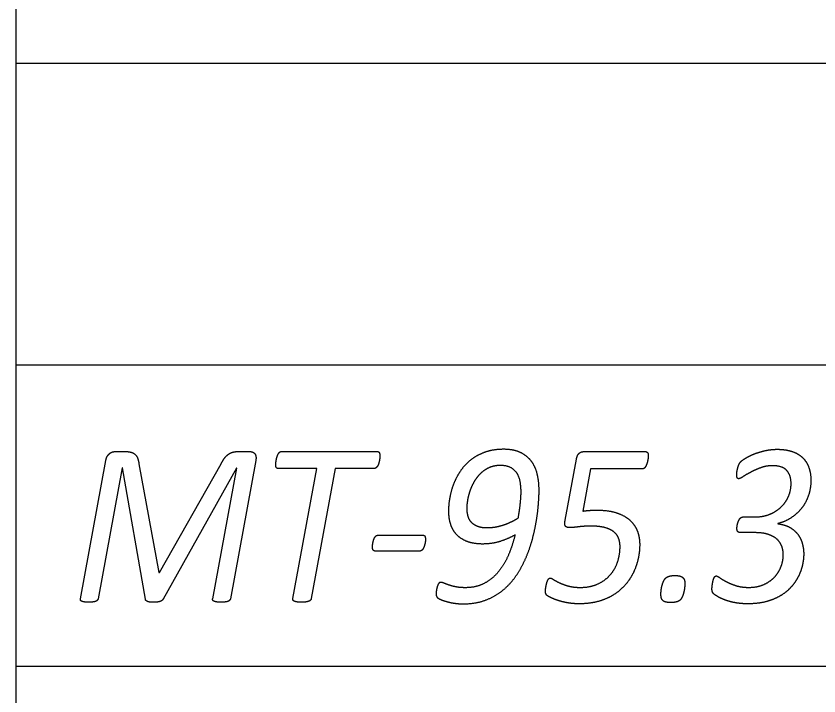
# Model space of a CAD drawing. Extents: x -14196 to 143, y -6096 to 28.
# Drawn here: x 81.095 to 81.761, y -7.104 to -6.54 of the extents above; entities that cross this region are included whole.
import ezdxf

# ---------------------------------------------------------------- set-up
doc = ezdxf.new("R2010")
doc.units = 0
doc.layers.add('RS_Raster1', color=7, linetype='Continuous')
doc.layers.add('SH_Text', color=7, linetype='Continuous')

msp = doc.modelspace()

# ---------------------------------------------------------------- linework, layer by layer
at = {"layer": 'RS_Raster1'}
for p, q in [((81.09453, -8.32886), (81.09453, -3.53711)), ((81.09453, -8.32886), (81.09453, -3.53711)), ((81.09453, -6.57886), (94.54453, -6.57886)), ((81.09453, -6.82886), (94.54453, -6.82886)), ((81.09453, -7.07886), (94.54453, -7.07886))]:
    msp.add_line(p, q, dxfattribs=at)
at = {"layer": 'SH_Text'}
for p, q in [((81.17662, -6.90089), (81.18548, -6.90089)), ((81.27827, -6.90089), (81.28835, -6.90089)), ((81.31458, -6.90089), (81.39425, -6.90089)), ((81.39629, -6.90426), (81.39629, -6.90426)), ((81.56577, -6.90089), (81.61651, -6.90089)), ((81.14797, -7.02291), (81.16895, -6.90839)), ((81.29339, -6.90839), (81.2724, -7.02291)), ((81.55002, -6.95784), (81.55938, -6.90714)), ((81.45324, -6.95033), (81.45324, -6.95033)), ((81.46868, -6.94818), (81.46868, -6.94818)), ((81.69763, -6.95511), (81.70757, -6.95511)), ((81.72645, -6.96057), (81.72645, -6.96077)), ((81.39485, -6.97025), (81.43191, -6.97025)), ((81.70766, -6.96814), (81.69543, -6.96814)), ((81.43412, -6.97342), (81.43412, -6.97342)), ((81.61186, -6.97794), (81.61186, -6.97794)), ((81.42944, -6.9834), (81.39238, -6.9834)), ((81.74792, -6.98566), (81.74792, -6.98566)), ((81.64933, -7.01054), (81.64933, -7.01054))]:
    msp.add_line(p, q, dxfattribs=at)
for points in [[(81.19647, -6.91118), (81.21303, -7.00108), (81.21348, -7.00108), (81.26454, -6.91118)], [(81.2018, -7.02329), (81.18276, -6.91445), (81.18258, -6.91445), (81.16266, -7.02291)], [(81.25763, -7.02291), (81.27756, -6.91454), (81.27738, -6.91454), (81.21648, -7.02329)], [(81.3242, -7.02281), (81.34407, -6.91497), (81.31207, -6.91497)], [(81.3916, -6.91497), (81.35936, -6.91497), (81.33942, -7.02281)], [(81.61385, -6.91533), (81.57105, -6.91533), (81.5647, -6.95025)]]:
    msp.add_lwpolyline(points, dxfattribs=at)
for points in [[(81.49903, -6.89901), (81.49054, -6.89901), (81.48387, -6.90132)], [(81.51265, -6.90156), (81.5071, -6.89901), (81.49903, -6.89901)], [(81.71552, -6.90021), (81.7206, -6.89901), (81.726, -6.89901)], [(81.726, -6.89901), (81.73298, -6.89901), (81.73825, -6.90079)], [(81.16895, -6.90839), (81.1693, -6.90647), (81.1701, -6.90502)], [(81.1701, -6.90502), (81.17089, -6.90358), (81.17195, -6.90267)], [(81.17195, -6.90267), (81.173, -6.90175), (81.17419, -6.90132)], [(81.17419, -6.90132), (81.17538, -6.90089), (81.17662, -6.90089)], [(81.18548, -6.90089), (81.18832, -6.90089), (81.19022, -6.90151)], [(81.19022, -6.90151), (81.19213, -6.90214), (81.19341, -6.90339)], [(81.19341, -6.90339), (81.19469, -6.90464), (81.1954, -6.90656)], [(81.1954, -6.90656), (81.19611, -6.90848), (81.19647, -6.91118)], [(81.2672, -6.90671), (81.26853, -6.90483), (81.27017, -6.90353)], [(81.27017, -6.90353), (81.27181, -6.90223), (81.2738, -6.90156)], [(81.2738, -6.90156), (81.27579, -6.90089), (81.27827, -6.90089)], [(81.28835, -6.90089), (81.28967, -6.90089), (81.29073, -6.90132)], [(81.29073, -6.90132), (81.2918, -6.90175), (81.29255, -6.90267)], [(81.29255, -6.90267), (81.2933, -6.90358), (81.29352, -6.90498)], [(81.29352, -6.90498), (81.29374, -6.90637), (81.29339, -6.90839)], [(81.31043, -6.90774), (81.31065, -6.90648), (81.311, -6.90533)], [(81.311, -6.90533), (81.31135, -6.90417), (81.31187, -6.90316)], [(81.31187, -6.90316), (81.3124, -6.90214), (81.31305, -6.90152)], [(81.31305, -6.90152), (81.31371, -6.90089), (81.31458, -6.90089)], [(81.39425, -6.90089), (81.3954, -6.90089), (81.39585, -6.9018)], [(81.39585, -6.9018), (81.39629, -6.90272), (81.39629, -6.90426)], [(81.39625, -6.90586), (81.3962, -6.90687), (81.39598, -6.90803)], [(81.39629, -6.90426), (81.39629, -6.90484), (81.39625, -6.90586)], [(81.48387, -6.90132), (81.4772, -6.90363), (81.47207, -6.90758)], [(81.52174, -6.90863), (81.51819, -6.90411), (81.51265, -6.90156)], [(81.55938, -6.90714), (81.55991, -6.90397), (81.56156, -6.90243)], [(81.56156, -6.90243), (81.5632, -6.90089), (81.56577, -6.90089)], [(81.61651, -6.90089), (81.61775, -6.90089), (81.61837, -6.90175)], [(81.61837, -6.90175), (81.61899, -6.90262), (81.61899, -6.90445)], [(81.61886, -6.90618), (81.61872, -6.90724), (81.61846, -6.90849)], [(81.61899, -6.90445), (81.61899, -6.90512), (81.61886, -6.90618)], [(81.69566, -6.90934), (81.69663, -6.90829), (81.69946, -6.90652)], [(81.69946, -6.90652), (81.70229, -6.90475), (81.70636, -6.90308)], [(81.70636, -6.90308), (81.71043, -6.9014), (81.71552, -6.90021)], [(81.73825, -6.90079), (81.74351, -6.90258), (81.74696, -6.9059)], [(81.74696, -6.9059), (81.75041, -6.90922), (81.75213, -6.91399)], [(81.26454, -6.91118), (81.26587, -6.90858), (81.2672, -6.90671)], [(81.30995, -6.91169), (81.30995, -6.91102), (81.31008, -6.91)], [(81.31039, -6.9141), (81.30995, -6.91324), (81.30995, -6.91169)], [(81.31008, -6.91), (81.31021, -6.90899), (81.31043, -6.90774)], [(81.39452, -6.91275), (81.39399, -6.91372), (81.39324, -6.91435)], [(81.3954, -6.91049), (81.39505, -6.91179), (81.39452, -6.91275)], [(81.39598, -6.90803), (81.39576, -6.90919), (81.3954, -6.91049)], [(81.47207, -6.90758), (81.46694, -6.91153), (81.4634, -6.91668)], [(81.4878, -6.91375), (81.49169, -6.91216), (81.49638, -6.91216)], [(81.49638, -6.91216), (81.50455, -6.91216), (81.50886, -6.91731)], [(81.52684, -6.91946), (81.52529, -6.91316), (81.52174, -6.90863)], [(81.61686, -6.91311), (81.61633, -6.91407), (81.61558, -6.9147)], [(81.61779, -6.91095), (81.61739, -6.91215), (81.61686, -6.91311)], [(81.61846, -6.90849), (81.61819, -6.90974), (81.61779, -6.91095)], [(81.69306, -6.91503), (81.69345, -6.91339), (81.69411, -6.91185)], [(81.69411, -6.91185), (81.69478, -6.9103), (81.69566, -6.90934)], [(81.72193, -6.91263), (81.71689, -6.91263), (81.71229, -6.91431)], [(81.73385, -6.91658), (81.73026, -6.91263), (81.72193, -6.91263)], [(81.31207, -6.91497), (81.31083, -6.91497), (81.31039, -6.9141)], [(81.39324, -6.91435), (81.39248, -6.91497), (81.3916, -6.91497)], [(81.4634, -6.91668), (81.45987, -6.92183), (81.45761, -6.92751)], [(81.47549, -6.92453), (81.47779, -6.92092), (81.48085, -6.91813)], [(81.48085, -6.91813), (81.4839, -6.91533), (81.4878, -6.91375)], [(81.50886, -6.91731), (81.51317, -6.92246), (81.51317, -6.93431)], [(81.52839, -6.93317), (81.52839, -6.92576), (81.52684, -6.91946)], [(81.61558, -6.9147), (81.61482, -6.91533), (81.61385, -6.91533)], [(81.69231, -6.92034), (81.69231, -6.91957), (81.69248, -6.91812)], [(81.69248, -6.91812), (81.69266, -6.91667), (81.69306, -6.91503)], [(81.70397, -6.91798), (81.70025, -6.91995), (81.69764, -6.92169)], [(81.71229, -6.91431), (81.70768, -6.916), (81.70397, -6.91798)], [(81.73744, -6.9274), (81.73744, -6.92054), (81.73385, -6.91658)], [(81.75213, -6.91399), (81.75386, -6.91876), (81.75386, -6.92464)], [(81.47169, -6.93219), (81.47319, -6.92815), (81.47549, -6.92453)], [(81.69274, -6.9226), (81.69231, -6.92178), (81.69231, -6.92034)], [(81.69397, -6.92342), (81.69318, -6.92342), (81.69274, -6.9226)], [(81.69764, -6.92169), (81.69503, -6.92342), (81.69397, -6.92342)], [(81.75386, -6.92464), (81.75386, -6.93138), (81.75187, -6.93731)], [(81.45761, -6.92751), (81.45536, -6.93319), (81.4543, -6.93912)], [(81.46943, -6.94033), (81.47018, -6.93624), (81.47169, -6.93219)], [(81.52799, -6.94294), (81.52839, -6.93692), (81.52839, -6.93317)], [(81.73523, -6.93812), (81.73744, -6.9331), (81.73744, -6.9274)], [(81.4543, -6.93912), (81.45324, -6.94504), (81.45324, -6.95033)], [(81.51317, -6.93431), (81.51317, -6.93855), (81.51259, -6.94404)], [(81.72907, -6.94695), (81.73301, -6.94314), (81.73523, -6.93812)], [(81.75187, -6.93731), (81.74988, -6.94323), (81.74621, -6.94786)], [(81.46868, -6.94818), (81.46868, -6.94443), (81.46943, -6.94033)], [(81.51259, -6.94404), (81.51202, -6.94953), (81.51087, -6.95618)], [(81.52649, -6.95626), (81.52759, -6.94895), (81.52799, -6.94294)], [(81.45324, -6.95033), (81.45324, -6.95602), (81.45478, -6.96093)], [(81.46956, -6.95473), (81.46868, -6.95175), (81.46868, -6.94818)], [(81.5647, -6.95025), (81.5678, -6.94986), (81.57041, -6.94967)], [(81.57041, -6.94967), (81.57302, -6.94948), (81.57629, -6.94948)], [(81.57629, -6.94948), (81.58603, -6.94948), (81.59279, -6.95174)], [(81.59279, -6.95174), (81.59956, -6.954), (81.60381, -6.95785)], [(81.70757, -6.95511), (81.71413, -6.95511), (81.71963, -6.95294)], [(81.71963, -6.95294), (81.72512, -6.95077), (81.72907, -6.94695)], [(81.74621, -6.94786), (81.74254, -6.95248), (81.7375, -6.9558)], [(81.47248, -6.95984), (81.47045, -6.95772), (81.46956, -6.95473)], [(81.47774, -6.96311), (81.47452, -6.96196), (81.47248, -6.95984)], [(81.50519, -6.95936), (81.50217, -6.9608), (81.49893, -6.96191)], [(81.51087, -6.95618), (81.5082, -6.95791), (81.50519, -6.95936)], [(81.52334, -6.97171), (81.52538, -6.96358), (81.52649, -6.95626)], [(81.5502, -6.96266), (81.5494, -6.96141), (81.55002, -6.95784)], [(81.60381, -6.95785), (81.60806, -6.96169), (81.60996, -6.96693)], [(81.69305, -6.96091), (81.69332, -6.9599), (81.69371, -6.95885)], [(81.69371, -6.95885), (81.69411, -6.9578), (81.69468, -6.95693)], [(81.69468, -6.95693), (81.69525, -6.95607), (81.69596, -6.95559)], [(81.69596, -6.95559), (81.69666, -6.95511), (81.69763, -6.95511)], [(81.7375, -6.9558), (81.73246, -6.95913), (81.72645, -6.96057)], [(81.45478, -6.96093), (81.45633, -6.96584), (81.45973, -6.9695)], [(81.48557, -6.96427), (81.48097, -6.96427), (81.47774, -6.96311)], [(81.49227, -6.96364), (81.48886, -6.96427), (81.48557, -6.96427)], [(81.49893, -6.96191), (81.49569, -6.96302), (81.49227, -6.96364)], [(81.55337, -6.96392), (81.55099, -6.96392), (81.5502, -6.96266)], [(81.56121, -6.96333), (81.55683, -6.96392), (81.55337, -6.96392)], [(81.57196, -6.96274), (81.56559, -6.96274), (81.56121, -6.96333)], [(81.58327, -6.96404), (81.57876, -6.96274), (81.57196, -6.96274)], [(81.59056, -6.96765), (81.58778, -6.96534), (81.58327, -6.96404)], [(81.69252, -6.96469), (81.69252, -6.96402), (81.69266, -6.96297)], [(81.69327, -6.96733), (81.69252, -6.96651), (81.69252, -6.96469)], [(81.69266, -6.96297), (81.69279, -6.96192), (81.69305, -6.96091)], [(81.72645, -6.96077), (81.73228, -6.96144), (81.73639, -6.96379)], [(81.73639, -6.96379), (81.7405, -6.96615), (81.74306, -6.96956)], [(81.39115, -6.97428), (81.3915, -6.97313), (81.39203, -6.97222)], [(81.39203, -6.97222), (81.39256, -6.97131), (81.39322, -6.97078)], [(81.39322, -6.97078), (81.39388, -6.97025), (81.39485, -6.97025)], [(81.43191, -6.97025), (81.43315, -6.97025), (81.43364, -6.97112)], [(81.43364, -6.97112), (81.43412, -6.97198), (81.43412, -6.97342)], [(81.45973, -6.9695), (81.46313, -6.97316), (81.46851, -6.97523)], [(81.49658, -6.97508), (81.50324, -6.97287), (81.50848, -6.96988)], [(81.50848, -6.96988), (81.50635, -6.97882), (81.50294, -6.9868)], [(81.51803, -6.98773), (81.5213, -6.97984), (81.52334, -6.97171)], [(81.59445, -6.97304), (81.59335, -6.96996), (81.59056, -6.96765)], [(81.59556, -6.97948), (81.59556, -6.97612), (81.59445, -6.97304)], [(81.60996, -6.96693), (81.61186, -6.97217), (81.61186, -6.97794)], [(81.69543, -6.96814), (81.69402, -6.96814), (81.69327, -6.96733)], [(81.71839, -6.96959), (81.71393, -6.96814), (81.70766, -6.96814)], [(81.72563, -6.97348), (81.72284, -6.97103), (81.71839, -6.96959)], [(81.74306, -6.96956), (81.74562, -6.97297), (81.74677, -6.97715)], [(81.39018, -6.97995), (81.39018, -6.97947), (81.39026, -6.97855)], [(81.39026, -6.97855), (81.39035, -6.97764), (81.39057, -6.97654)], [(81.39057, -6.97654), (81.39079, -6.97544), (81.39115, -6.97428)], [(81.43315, -6.97923), (81.4328, -6.98033), (81.43231, -6.98129)], [(81.43377, -6.97702), (81.43351, -6.97812), (81.43315, -6.97923)], [(81.43408, -6.97496), (81.43404, -6.97592), (81.43377, -6.97702)], [(81.43412, -6.97342), (81.43412, -6.974), (81.43408, -6.97496)], [(81.46851, -6.97523), (81.4739, -6.9773), (81.4815, -6.9773)], [(81.4815, -6.9773), (81.48993, -6.9773), (81.49658, -6.97508)], [(81.59352, -6.99243), (81.59556, -6.98632), (81.59556, -6.97948)], [(81.61186, -6.97794), (81.61186, -6.9841), (81.61049, -6.99016)], [(81.72969, -6.97931), (81.72841, -6.97594), (81.72563, -6.97348)], [(81.73097, -6.98652), (81.73097, -6.98267), (81.72969, -6.97931)], [(81.74677, -6.97715), (81.74792, -6.98133), (81.74792, -6.98566)], [(81.39071, -6.98254), (81.39018, -6.98167), (81.39018, -6.97995)], [(81.39238, -6.9834), (81.39123, -6.9834), (81.39071, -6.98254)], [(81.43107, -6.98282), (81.43032, -6.9834), (81.42944, -6.9834)], [(81.43231, -6.98129), (81.43182, -6.98225), (81.43107, -6.98282)], [(81.72924, -6.996), (81.73097, -6.99124), (81.73097, -6.98652)], [(81.74792, -6.98566), (81.74792, -6.99037), (81.74681, -6.99527)], [(81.50294, -6.9868), (81.49952, -6.99477), (81.49452, -7.00078)], [(81.5101, -7.00274), (81.51475, -6.99562), (81.51803, -6.98773)], [(81.58738, -7.00321), (81.59149, -6.99854), (81.59352, -6.99243)], [(81.61049, -6.99016), (81.60912, -6.99622), (81.60642, -7.0017)], [(81.72399, -7.00466), (81.72752, -7.00077), (81.72924, -6.996)], [(81.74681, -6.99527), (81.74571, -7.00017), (81.74332, -7.00478)], [(81.49452, -7.00078), (81.48951, -7.00678), (81.48277, -7.01029)], [(81.49907, -7.0153), (81.50544, -7.00986), (81.5101, -7.00274)], [(81.53535, -7.00823), (81.53579, -7.00717), (81.53636, -7.00649)], [(81.53636, -7.00649), (81.53693, -7.00582), (81.53772, -7.00582)], [(81.53772, -7.00582), (81.5386, -7.00582), (81.54037, -7.00703)], [(81.57703, -7.01072), (81.58327, -7.00788), (81.58738, -7.00321)], [(81.60642, -7.0017), (81.60372, -7.00718), (81.59956, -7.01184)], [(81.63154, -7.00876), (81.6322, -7.00717), (81.63321, -7.00606)], [(81.63321, -7.00606), (81.63423, -7.00496), (81.63604, -7.00433)], [(81.63604, -7.00433), (81.63785, -7.00371), (81.6412, -7.00371)], [(81.6412, -7.00371), (81.64379, -7.00371), (81.64536, -7.00419)], [(81.64536, -7.00419), (81.64692, -7.00467), (81.64781, -7.00558)], [(81.64781, -7.00558), (81.64871, -7.00649), (81.64902, -7.00775)], [(81.67258, -7.00863), (81.67284, -7.00733), (81.67323, -7.00632)], [(81.67323, -7.00632), (81.67362, -7.00531), (81.67419, -7.00468)], [(81.67419, -7.00468), (81.67476, -7.00406), (81.67545, -7.00406)], [(81.67545, -7.00406), (81.67625, -7.00406), (81.67833, -7.00555)], [(81.67833, -7.00555), (81.68041, -7.00703), (81.68377, -7.00881)], [(81.71502, -7.01106), (81.72046, -7.00856), (81.72399, -7.00466)], [(81.74332, -7.00478), (81.74093, -7.0094), (81.73726, -7.01348)], [(81.44382, -7.01322), (81.44351, -7.01428), (81.44333, -7.01534)], [(81.44452, -7.0113), (81.44413, -7.01217), (81.44382, -7.01322)], [(81.44549, -7.0099), (81.44492, -7.01043), (81.44452, -7.0113)], [(81.44686, -7.00938), (81.44607, -7.00938), (81.44549, -7.0099)], [(81.44947, -7.01005), (81.44783, -7.00938), (81.44686, -7.00938)], [(81.45357, -7.01159), (81.4511, -7.01072), (81.44947, -7.01005)], [(81.4594, -7.01313), (81.45604, -7.01245), (81.45357, -7.01159)], [(81.46708, -7.0138), (81.46275, -7.0138), (81.4594, -7.01313)], [(81.48277, -7.01029), (81.47603, -7.0138), (81.46708, -7.0138)], [(81.53377, -7.01512), (81.53386, -7.01411), (81.53408, -7.01291)], [(81.53408, -7.01291), (81.5343, -7.0117), (81.5346, -7.0105)], [(81.5346, -7.0105), (81.53491, -7.00929), (81.53535, -7.00823)], [(81.54037, -7.00703), (81.54214, -7.00824), (81.54511, -7.00964)], [(81.54511, -7.00964), (81.54807, -7.01105), (81.55236, -7.01231)], [(81.55236, -7.01231), (81.55665, -7.01356), (81.56257, -7.01356)], [(81.56257, -7.01356), (81.5708, -7.01356), (81.57703, -7.01072)], [(81.59956, -7.01184), (81.5954, -7.01651), (81.58983, -7.01992)], [(81.62968, -7.01588), (81.6299, -7.014), (81.63039, -7.01217)], [(81.63039, -7.01217), (81.63087, -7.01034), (81.63154, -7.00876)], [(81.64902, -7.00775), (81.64933, -7.009), (81.64933, -7.01054)], [(81.64933, -7.01054), (81.64933, -7.01188), (81.64911, -7.01371)], [(81.67188, -7.01326), (81.67197, -7.01225), (81.67214, -7.01109)], [(81.67214, -7.01109), (81.67231, -7.00994), (81.67258, -7.00863)], [(81.68377, -7.00881), (81.68713, -7.01059), (81.69169, -7.01208)], [(81.69169, -7.01208), (81.69625, -7.01356), (81.70217, -7.01356)], [(81.70217, -7.01356), (81.70959, -7.01356), (81.71502, -7.01106)], [(81.44307, -7.01741), (81.44298, -7.01842), (81.44298, -7.0189)], [(81.44298, -7.0189), (81.44298, -7.02063), (81.44373, -7.0216)], [(81.44333, -7.01534), (81.44316, -7.0164), (81.44307, -7.01741)], [(81.48436, -7.02396), (81.49269, -7.02073), (81.49907, -7.0153)], [(81.53368, -7.01672), (81.53368, -7.01614), (81.53377, -7.01512)], [(81.53425, -7.01927), (81.53368, -7.01826), (81.53368, -7.01672)], [(81.53603, -7.02096), (81.53481, -7.02028), (81.53425, -7.01927)], [(81.62946, -7.01929), (81.62946, -7.01775), (81.62968, -7.01588)], [(81.62982, -7.02223), (81.62946, -7.02093), (81.62946, -7.01929)], [(81.64844, -7.01746), (81.64799, -7.01939), (81.64733, -7.02102)], [(81.64911, -7.01371), (81.64889, -7.01554), (81.64844, -7.01746)], [(81.67179, -7.01485), (81.67179, -7.01427), (81.67188, -7.01326)], [(81.67235, -7.0176), (81.67179, -7.01639), (81.67179, -7.01485)], [(81.67421, -7.01967), (81.67291, -7.0188), (81.67235, -7.0176)], [(81.67939, -7.02266), (81.67651, -7.02128), (81.67421, -7.01967)], [(81.73726, -7.01348), (81.73359, -7.01757), (81.72841, -7.0206)], [(81.14802, -7.02416), (81.1478, -7.02358), (81.14797, -7.02291)], [(81.14899, -7.02507), (81.14824, -7.02473), (81.14802, -7.02416)], [(81.15115, -7.02565), (81.14974, -7.02541), (81.14899, -7.02507)], [(81.15468, -7.02589), (81.15256, -7.02589), (81.15115, -7.02565)], [(81.15836, -7.02565), (81.15689, -7.02589), (81.15468, -7.02589)], [(81.16071, -7.02507), (81.15982, -7.02541), (81.15836, -7.02565)], [(81.16204, -7.02416), (81.16159, -7.02473), (81.16071, -7.02507)], [(81.16266, -7.02291), (81.16248, -7.02358), (81.16204, -7.02416)], [(81.20338, -7.02517), (81.20188, -7.02445), (81.2018, -7.02329)], [(81.20847, -7.02589), (81.20487, -7.02589), (81.20338, -7.02517)], [(81.2139, -7.02526), (81.21203, -7.02589), (81.20847, -7.02589)], [(81.21648, -7.02329), (81.21577, -7.02464), (81.2139, -7.02526)], [(81.25767, -7.02416), (81.25745, -7.02358), (81.25763, -7.02291)], [(81.25869, -7.02507), (81.25789, -7.02473), (81.25767, -7.02416)], [(81.26092, -7.02565), (81.25949, -7.02541), (81.25869, -7.02507)], [(81.26447, -7.02589), (81.26234, -7.02589), (81.26092, -7.02565)], [(81.26813, -7.02565), (81.26667, -7.02589), (81.26447, -7.02589)], [(81.27046, -7.02507), (81.26958, -7.02541), (81.26813, -7.02565)], [(81.27178, -7.02416), (81.27134, -7.02473), (81.27046, -7.02507)], [(81.2724, -7.02291), (81.27222, -7.02358), (81.27178, -7.02416)], [(81.32429, -7.02416), (81.32402, -7.02358), (81.3242, -7.02281)], [(81.32535, -7.02507), (81.32456, -7.02473), (81.32429, -7.02416)], [(81.32758, -7.02565), (81.32615, -7.02541), (81.32535, -7.02507)], [(81.33122, -7.02589), (81.329, -7.02589), (81.32758, -7.02565)], [(81.33492, -7.02565), (81.33342, -7.02589), (81.33122, -7.02589)], [(81.33735, -7.02507), (81.33642, -7.02541), (81.33492, -7.02565)], [(81.33876, -7.02416), (81.33827, -7.02473), (81.33735, -7.02507)], [(81.33942, -7.02281), (81.33924, -7.02358), (81.33876, -7.02416)], [(81.44373, -7.0216), (81.44448, -7.02256), (81.44651, -7.02352)], [(81.44651, -7.02352), (81.44819, -7.0242), (81.45031, -7.02487)], [(81.45031, -7.02487), (81.45242, -7.02554), (81.45481, -7.02607)], [(81.45481, -7.02607), (81.45719, -7.0266), (81.45988, -7.02689)], [(81.46549, -7.02718), (81.47603, -7.02718), (81.48436, -7.02396)], [(81.54094, -7.02326), (81.53816, -7.02211), (81.53603, -7.02096)], [(81.547, -7.02527), (81.54373, -7.0244), (81.54094, -7.02326)], [(81.55399, -7.02665), (81.55028, -7.02613), (81.547, -7.02527)], [(81.57722, -7.02526), (81.57019, -7.02718), (81.5616, -7.02718)], [(81.58983, -7.01992), (81.58426, -7.02333), (81.57722, -7.02526)], [(81.63105, -7.02444), (81.63017, -7.02352), (81.62982, -7.02223)], [(81.63352, -7.02574), (81.63193, -7.02535), (81.63105, -7.02444)], [(81.63757, -7.02612), (81.6351, -7.02612), (81.63352, -7.02574)], [(81.64256, -7.02555), (81.6406, -7.02612), (81.63757, -7.02612)], [(81.64559, -7.02381), (81.64452, -7.02497), (81.64256, -7.02555)], [(81.64733, -7.02102), (81.64666, -7.02266), (81.64559, -7.02381)], [(81.68576, -7.02504), (81.68226, -7.02404), (81.67939, -7.02266)], [(81.6932, -7.02661), (81.68926, -7.02604), (81.68576, -7.02504)], [(81.7166, -7.0254), (81.70997, -7.02718), (81.70156, -7.02718)], [(81.72841, -7.0206), (81.72324, -7.02362), (81.7166, -7.0254)], [(81.45988, -7.02689), (81.46257, -7.02718), (81.46549, -7.02718)], [(81.5616, -7.02718), (81.55771, -7.02718), (81.55399, -7.02665)], [(81.70156, -7.02718), (81.69714, -7.02718), (81.6932, -7.02661)]]:
    msp.add_open_spline(points, degree=2, dxfattribs=at)

doc.saveas('drawing.dxf')
